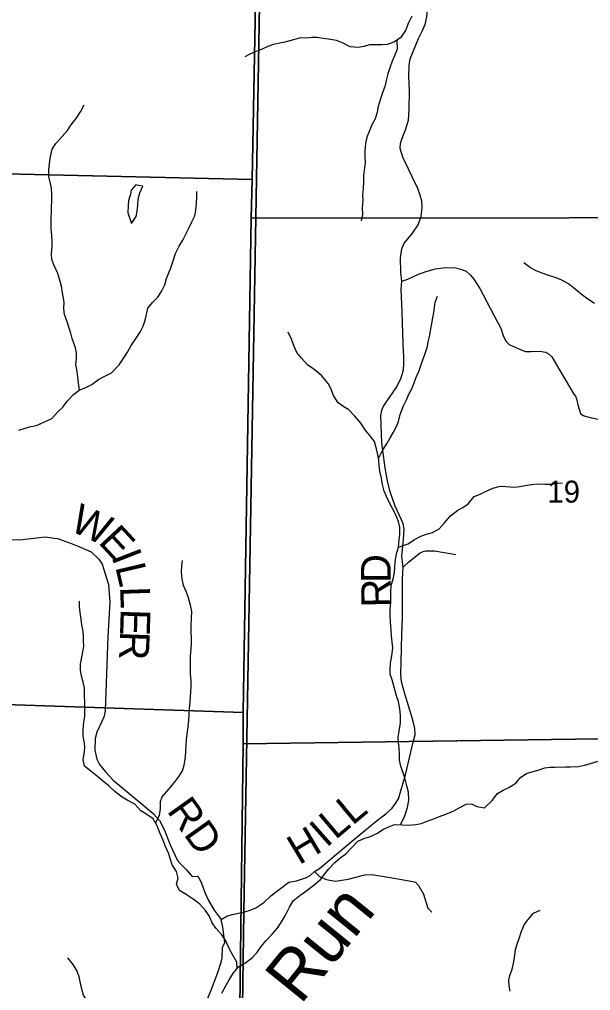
# Model space of a CAD drawing. Extents: x 2043100 to 2470832, y 443715 to 810583.
# Drawn here: x 2255502 to 2261253, y 614395 to 624177 of the extents above; entities that cross this region are included whole.
import ezdxf

# ---------------------------------------------------------------- set-up
doc = ezdxf.new("R2010")
doc.units = 0
for name, color, linetype in [('GM_X_County_Road', 7, 'Continuous'), ('GM_X_County_Road_Text', 7, 'Continuous'), ('GM_X_Minor_Lake', 7, 'Continuous'), ('GM_X_Minor_River', 7, 'Continuous'), ('GM_X_Minor_River_Text', 7, 'Continuous'), ('GM_X_Section', 7, 'Continuous'), ('GM_X_Section_Text', 7, 'Continuous'), ('GM_X_Township', 7, 'Continuous'), ('GM_X_Township_Road', 7, 'Continuous'), ('GM_X_Township_Road_Text', 7, 'Continuous')]:
    doc.layers.add(name, color=color, linetype=linetype)

msp = doc.modelspace()

# ---------------------------------------------------------------- linework, layer by layer
at = {"layer": 'GM_X_County_Road'}
for points in [[(2259559.8, 624066.6), (2259587.2, 624126.2), (2259604.9, 624204.5), (2259610.7, 624278.7), (2259598.3, 624412.9), (2259585.8, 624567.2), (2259561.3, 624689.4), (2259536.9, 624825.6), (2259526.6, 624921.8), (2259501.7, 625202.3), (2259478.6, 625528.9), (2259459.9, 625749.3), (2259449.6, 625829.4), (2259457.4, 625897.6), (2259465.2, 625953.8), (2259497.4, 626019.5)], [(2259146.9, 620217.4), (2259151.4, 620241.5), (2259165.3, 620273.7), (2259191.2, 620313.9), (2259302.8, 620476.7), (2259346.5, 620567.1), (2259368.3, 620647.4), (2259372.1, 620705.5), (2259371.8, 620779.7), (2259365.4, 620906), (2259356.4, 621230.7), (2259345.6, 621459.2), (2259351.4, 621539.4), (2259343.1, 621627.6), (2259338.6, 621775.9), (2259352.3, 621868.2), (2259376.2, 621922.4), (2259451.9, 622012.9), (2259515.6, 622109.4), (2259547.4, 622191.7), (2259557.1, 622284), (2259552.9, 622348.1), (2259538.7, 622406.2), (2259512.5, 622474.2), (2259456, 622592.3), (2259363.4, 622788.4), (2259337.1, 622876.5), (2259338.9, 622928.6), (2259352.8, 622972.7), (2259388.5, 623065.1), (2259420.2, 623163.4), (2259425.9, 623265.7), (2259431.2, 623460.1), (2259424.8, 623604.4), (2259426.4, 623712.7), (2259438.2, 623778.9), (2259521.6, 623983.7), (2259559.8, 624066.6)], [(2257734.9, 615180.6), (2257760.5, 615186.1), (2257825.8, 615203.7), (2257883, 615229), (2257964.5, 615280.8), (2258033.8, 615347.9), (2258215.5, 615485.5), (2258292.3, 615500), (2258394.2, 615532.5), (2258428.2, 615552.6), (2258472.1, 615592.9), (2258524, 615625.2), (2258821.4, 615877), (2259092.8, 616100.7), (2259190.7, 616175.2), (2259254.5, 616231.6), (2259290.4, 616277.9), (2259318.3, 616328.1), (2259389.5, 616567.1), (2259464.5, 616882.2), (2259486.3, 616974.5), (2259484.1, 617034.6), (2259473.9, 617078.7), (2259455.7, 617140.8), (2259382.9, 617383.2), (2259348.4, 617503.4), (2259342.2, 617575.5), (2259345.8, 617705.9), (2259352.9, 617980.6), (2259358.3, 618153.1), (2259357.8, 618327.5), (2259359.1, 618544.1), (2259366.7, 618660.4), (2259352.4, 618766.6), (2259369.8, 618943.1), (2259375.5, 619041.4), (2259365.3, 619095.5), (2259349.2, 619135.6), (2259286.7, 619273.7), (2259234.2, 619417.8), (2259209.8, 619530), (2259183.3, 619662.2), (2259150.5, 619912.7), (2259141.6, 620189.4), (2259146.9, 620217.4)], [(2257391.6, 614303.3), (2257435.3, 614407.8), (2257500.8, 614578.5), (2257532.5, 614682.9), (2257542.3, 614725), (2257546, 614833.3), (2257570.4, 614875.7), (2257550.6, 615033.1), (2257534.1, 615110.1), (2257589.1, 615144.3), (2257645.2, 615163), (2257693.7, 615171.8), (2257734.9, 615180.6)]]:
    msp.add_lwpolyline(points, dxfattribs=at)
at = {"layer": 'GM_X_Minor_Lake'}
for points in [[(2256700, 622505.3), (2256675.4, 622510.2), (2256627.6, 622455.9), (2256617.8, 622403.8), (2256601.9, 622353.7), (2256596.2, 622301.6), (2256592.5, 622229.4), (2256629, 622123.4)], [(2256629, 622123.4), (2256676.8, 622191.8), (2256688.6, 622245.9), (2256694.4, 622302), (2256698.1, 622366.1), (2256713.9, 622432.3), (2256743.7, 622496.5), (2256700, 622505.3)]]:
    msp.add_lwpolyline(points, dxfattribs=at)
at = {"layer": 'GM_X_Minor_River'}
for points in [[(2259453, 624210.8), (2259421.2, 624142.6), (2259389.5, 624064.3), (2259339.7, 623992), (2259273.7, 623949.6), (2259205.6, 623925.3), (2259151.5, 623921.1), (2259079.3, 623922.8), (2259029.2, 623920.5), (2258971.1, 623906.3), (2258913, 623896), (2258832.8, 623901.7), (2258760.4, 623939.4), (2258696.2, 623965.2), (2258615.9, 623978.8), (2258561.7, 623986.6), (2258499.5, 623994.3), (2258445.4, 623994.1), (2258393.3, 623989.9), (2258333.1, 623991.6), (2258263, 623973.3), (2258174.9, 623946.9), (2258122.8, 623936.6), (2258060.7, 623924.3), (2258004.7, 623906.1), (2257946.7, 623877.8), (2257876.6, 623851.4), (2257820.6, 623827.1), (2257770.5, 623800.9)], [(2259301.7, 623967.6), (2259304.1, 623877.7), (2259280.3, 623811.5), (2259256.5, 623755.3), (2259232.7, 623691.1), (2259210.9, 623630.9), (2259195.2, 623562.7), (2259183.4, 623512.6), (2259157.7, 623436.4), (2259133.9, 623368.2), (2259114.1, 623302), (2259104.4, 623243.9), (2259084.6, 623177.7), (2259050.8, 623115.4), (2259029, 623065.3), (2259001.2, 622993), (2258987.5, 622928.9), (2258979.8, 622854.8), (2258980, 622802.7), (2258982.3, 622732.6), (2258976.5, 622682.5), (2258966.8, 622610.3), (2258967.1, 622544.2), (2258963.4, 622474.1), (2258957.7, 622408), (2258959.9, 622355.9), (2258954.2, 622277.8), (2258956.5, 622211.7), (2258942.8, 622147.5)], [(2256105.7, 620442.7), (2256097.5, 620514.1), (2256091.1, 620578.2), (2256080.6, 620652.2), (2256070.2, 620702.2), (2256075.8, 620762.3), (2256075.5, 620816.4), (2256065.1, 620870.4), (2256034.4, 620962.4), (2256018, 621016.4), (2256003.7, 621068.3), (2255983.2, 621132.3), (2255956.7, 621206.3), (2255950.3, 621264.3), (2255951.8, 621330.4), (2255937.2, 621422.5), (2255924.7, 621490.5), (2255906.2, 621560.5), (2255889.8, 621618.5), (2255849.1, 621704.3), (2255826.7, 621758.3), (2255826.3, 621818.3), (2255831.9, 621884.5), (2255831.5, 621948.6), (2255827.1, 622004.6), (2255820.7, 622066.7), (2255820.3, 622130.8), (2255821.9, 622184.9), (2255823.6, 622236.9), (2255825.2, 622293.1), (2255826.9, 622347.1), (2255828.4, 622415.2), (2255824, 622479.3), (2255811.6, 622537.3), (2255797.2, 622593.3), (2255798.7, 622661.4), (2255806.4, 622721.5), (2255812, 622779.7), (2255831.5, 622869.9), (2255867.2, 622928.2), (2255932.9, 622998.8), (2255984.6, 623059.2), (2256020.3, 623111.5), (2256074, 623177.9), (2256117.7, 623246.3), (2256153.3, 623318.7)], [(2255673.3, 620086.6), (2255753.3, 620123.2), (2255829.2, 620157.8), (2255886.9, 620222.2), (2255940.7, 620270.7), (2255982.4, 620331), (2256046.1, 620399.6), (2256104, 620442), (2256176, 620472.5), (2256231.9, 620500.9), (2256299.8, 620549.4), (2256353.7, 620579.8), (2256427.6, 620618.4), (2256505.3, 620699), (2256554.9, 620769.4), (2256588.6, 620825.8), (2256626.3, 620892.1), (2256672, 620956.5), (2256721.6, 621034.9), (2256747.3, 621087.2), (2256767, 621147.4), (2256780.6, 621203.6), (2256794.2, 621269.8), (2256842, 621326.2), (2256895.7, 621380.6), (2256937.4, 621443), (2256965.1, 621505.2), (2256982.7, 621567.5), (2257004.4, 621619.7), (2257026.1, 621673.9), (2257045.8, 621736.1), (2257073.3, 621818.4), (2257110.9, 621892.8), (2257146.6, 621955.1), (2257178.3, 622015.4), (2257215.9, 622087.8), (2257237.6, 622138), (2257267.3, 622200.3), (2257278.9, 622254.4), (2257284.5, 622322.5), (2257288.1, 622390.7), (2257287.7, 622444.8)], [(2261292.4, 621316.4), (2261224, 621360.2), (2261157.6, 621410), (2261097.2, 621461.8), (2261030.8, 621515.6), (2260962.5, 621551.4), (2260906.3, 621575.2), (2260842, 621594.9), (2260755.7, 621624.6), (2260699.4, 621648.4), (2260647.2, 621676.2), (2260582.8, 621726)], [(2259117.5, 619754.7), (2259159.3, 619836.8), (2259204.9, 619909.2), (2259236.6, 619963.5), (2259268.3, 620019.8), (2259298, 620076.1), (2259317.7, 620128.3), (2259337.3, 620196.5), (2259368.8, 620284.9), (2259404.5, 620351.2), (2259424.2, 620401.4), (2259455.9, 620463.7), (2259479.5, 620526), (2259501.2, 620580.2), (2259522.9, 620630.4), (2259546.5, 620702.7), (2259566.2, 620756.9), (2259587.9, 620813.2), (2259607.5, 620873.4), (2259621.1, 620943.6), (2259634.8, 620997.7), (2259644.4, 621061.9), (2259656.1, 621116.1), (2259665.7, 621170.2), (2259673.4, 621224.3), (2259681.1, 621274.5), (2259686.7, 621328.6), (2259712.4, 621388.8)], [(2259340.2, 616065.7), (2259384, 616153.8), (2259409.5, 616238.1), (2259423, 616314.3), (2259418.5, 616392.4), (2259404, 616456.5), (2259383.4, 616536.5), (2259342.6, 616654.4), (2259330.2, 616714.4), (2259329.8, 616774.6), (2259327.3, 616840.7), (2259319, 616892.7), (2259314.6, 616942.8), (2259326.2, 617011), (2259339.7, 617089.2), (2259339.2, 617169.3), (2259332.8, 617233.4), (2259318.2, 617305.4), (2259297.8, 617365.4), (2259275.2, 617451.4), (2259254.7, 617525.4), (2259236.2, 617583.4), (2259233.9, 617633.5), (2259239.5, 617693.6), (2259253.1, 617767.8), (2259260.6, 617846), (2259256.2, 617906.1), (2259247.7, 617970.2), (2259245.4, 618022.2), (2259238.8, 618110.3), (2259234.3, 618180.4), (2259233.9, 618242.6), (2259241.6, 618296.7), (2259243.2, 618352.8), (2259240.8, 618406.9), (2259244.4, 618477), (2259264, 618539.3), (2259277.6, 618607.5), (2259283.2, 618667.6), (2259288.8, 618737.8), (2259298.4, 618795.9), (2259318, 618862.2), (2259325.6, 618934.3), (2259331.2, 618990.5), (2259332.7, 619062.6), (2259318.3, 619120.6), (2259285.7, 619200.5), (2259255.3, 619258.4), (2259224.8, 619314.3), (2259198.4, 619370.3), (2259176, 619424.2), (2259155.4, 619506.2), (2259147.1, 619558.2), (2259132.6, 619626.3), (2259124.2, 619684.3), (2259119.8, 619738.4), (2259111.4, 619796.4), (2259099, 619852.4), (2259076.5, 619924.4), (2259030, 619986.2), (2258983.5, 620044), (2258940.9, 620111.8), (2258880.3, 620179.5), (2258819.8, 620243.3), (2258769.5, 620275), (2258713.1, 620314.7), (2258664.5, 620388.5), (2258637.9, 620458.4), (2258609.5, 620510.3), (2258542.8, 620592), (2258470.3, 620649.7), (2258403.8, 620697.3), (2258345.3, 620761), (2258296.7, 620822.8), (2258268.3, 620882.7), (2258241.7, 620956.7), (2258207.2, 621028.5)], [(2255497.2, 620041.4), (2255551.2, 620055.8), (2255603.2, 620072.2), (2255673.3, 620086.6)], [(2259318, 618862.2), (2259418.1, 618894.9), (2259481.9, 618939.4), (2259543.8, 618973.8), (2259611.9, 618994.3), (2259661.9, 619010.7), (2259729.8, 619047.2), (2259783.5, 619107.6), (2259843.2, 619178.1), (2259915, 619234.7), (2259967, 619261.1), (2260020.9, 619297.5), (2260082.5, 619372), (2260142.5, 619394.4), (2260194.4, 619422.8), (2260268.4, 619455.3), (2260346.5, 619475.9), (2260400.6, 619474.2), (2260482.8, 619466.8), (2260540.9, 619473.1), (2260595, 619481.5), (2260655.1, 619493.9), (2260717.2, 619498.3), (2260797.4, 619496.8), (2260849.5, 619497.2), (2260921.6, 619505.7), (2260971.7, 619510)], [(2256873.5, 616079.9), (2256912, 616159.7), (2256923.6, 616229.9), (2256923.2, 616298), (2256938.9, 616348.2), (2257006.5, 616424.8), (2257060.2, 616489.3), (2257109.9, 616555.7), (2257143.6, 616610), (2257159.3, 616666.2), (2257170.9, 616724.4), (2257178.5, 616796.6), (2257182, 616868.8), (2257185.7, 616920.9), (2257193.2, 617003.1), (2257200.8, 617053.2), (2257208.4, 617119.4), (2257212.1, 617169.5), (2257213.7, 617235.6), (2257221.3, 617301.8), (2257224.9, 617351.9), (2257228.6, 617406), (2257230.3, 617456.2), (2257229.9, 617518.2), (2257225.4, 617582.3), (2257224.7, 617696.5), (2257226.3, 617762.7), (2257231.8, 617836.8), (2257233.4, 617888.9), (2257233.1, 617941), (2257230.6, 618011.2), (2257230.2, 618069.2), (2257233.8, 618143.4), (2257237.3, 618213.5), (2257224.9, 618277.6), (2257202.3, 618359.6), (2257181.9, 618415.6), (2257155.4, 618475.5), (2257140.9, 618541.5), (2257132.5, 618609.6), (2257138, 618677.7), (2257145.7, 618727.9)], [(2257692.9, 614615.8), (2257689.6, 614680), (2257651, 614751.9), (2257612.5, 614819.8), (2257579.9, 614895.7), (2257539.4, 614955.5), (2257478.9, 615023.3), (2257442.4, 615077.1), (2257411.9, 615149.1), (2257375.4, 615202.9), (2257318.9, 615264.7), (2257250.4, 615314.3), (2257179.9, 615363.9), (2257113.5, 615403.6), (2257083, 615467.5), (2257100.6, 615525.7), (2257082.1, 615595.7), (2257039.6, 615661.6), (2257019.1, 615725.6), (2257002.7, 615779.6), (2256970.2, 615853.5), (2256949.8, 615909.5), (2256917.2, 615983.4), (2256890.7, 616049.3), (2256848.1, 616125.2), (2256775.6, 616176.8), (2256725.3, 616204.5), (2256664.7, 616274.3), (2256588.3, 616311.9), (2256535.9, 616343.6), (2256467.4, 616397.2), (2256406.9, 616452.9), (2256336.3, 616512.6), (2256271.8, 616566.3), (2256221.4, 616606), (2256157, 616655.7), (2256144.5, 616723.7), (2256156, 616800), (2256159.7, 616854.1), (2256153.3, 616906.1), (2256145, 616958.2), (2256142.5, 617020.3), (2256150.1, 617096.5), (2256159.7, 617160.7), (2256161.3, 617210.8), (2256160.9, 617276.9), (2256156.2, 617385), (2256157.8, 617443.2), (2256143.4, 617501.2), (2256127, 617561.2), (2256116.5, 617625.2), (2256116.1, 617683.3), (2256129.7, 617753.5), (2256139.4, 617805.7), (2256149, 617859.9), (2256148.6, 617926), (2256146.3, 617978.1), (2256139.9, 618030.1), (2256129.6, 618080.1), (2256123.2, 618136.2), (2256112.7, 618202.2), (2256108.3, 618264.3), (2256108, 618316.4)], [(2257658.2, 614573.6), (2257708, 614634.1), (2257781.8, 614678.6), (2257847.7, 614727.2), (2257899.4, 614785.6), (2257937.2, 614839.9), (2257984.9, 614900.4), (2258050.6, 614966.9), (2258096.4, 615019.3), (2258130.1, 615071.6), (2258177.7, 615148.1), (2258221.2, 615234.5), (2258258.9, 615298.9), (2258324.7, 615353.4), (2258396.5, 615404), (2258468.3, 615460.5), (2258534.1, 615515.1), (2258575.9, 615569.4), (2258617.6, 615619.8), (2258677.4, 615686.3), (2258733.2, 615730.8), (2258789.1, 615771.2), (2258850.8, 615835.7), (2258908.5, 615900.2), (2258978.5, 615928.7), (2259028.5, 615945.1), (2259108.4, 615981.7), (2259162.3, 616016.1), (2259228.3, 616048.6), (2259280.3, 616066.9), (2259354.5, 616065.4), (2259418.7, 616059.8), (2259492.8, 616066.3), (2259546.9, 616078.7), (2259606.8, 616101.1), (2259680.8, 616127.7), (2259732.8, 616148), (2259796.8, 616172.5), (2259876.8, 616205.1), (2259928.7, 616235.5), (2260000.7, 616272), (2260052.8, 616276.4), (2260109.1, 616250.7), (2260185.3, 616237.2), (2260261, 616309.8), (2260314.7, 616380.2), (2260372.6, 616414.7), (2260428.6, 616441.1), (2260500.5, 616483.7), (2260550.2, 616544.1), (2260608.1, 616580.5), (2260660.1, 616598.9), (2260724.1, 616615.3), (2260792.1, 616637.8), (2260846.2, 616644.2), (2260896.4, 616644.5), (2261000.6, 616647.2), (2261052.7, 616647.5), (2261130.9, 616652.1), (2261192.9, 616664.5), (2261253, 616682.9), (2261331, 616707.5)], [(2260444.1, 614389.5), (2260433.7, 614445.6), (2260429.4, 614495.6), (2260439.1, 614545.8), (2260464.7, 614610.1), (2260480.2, 614684.3), (2260491.8, 614752.5), (2260497.5, 614808.6), (2260517.1, 614872.9), (2260538.8, 614931.1), (2260554.4, 614983.3), (2260586, 615055.7), (2260623.8, 615112), (2260677.5, 615174.4), (2260745.4, 615205)], [(2257238.1, 613585.9), (2257159.1, 613658.7), (2257084.6, 613706.3), (2256953.9, 613757.6), (2256879.6, 613787.1), (2256809.1, 613836.8), (2256756.7, 613870.5), (2256704.3, 613916.2), (2256669.9, 613968.1), (2256601.5, 613997.7), (2256535.2, 614013.3), (2256477, 614028.9), (2256412.7, 614054.5), (2256358.3, 614088.2), (2256295.8, 614150), (2256263.3, 614203.8), (2256198.7, 614273.5), (2256148.1, 614349.3), (2256131.7, 614409.3), (2256117.3, 614469.4), (2256104.8, 614533.4), (2256084.4, 614589.4), (2256043.8, 614659.2), (2255989.3, 614725)], [(2257541.3, 614368.5), (2257584.9, 614450.9), (2257614.6, 614503.2), (2257658.2, 614573.6)]]:
    msp.add_lwpolyline(points, dxfattribs=at)
at = {"layer": 'GM_X_Section'}
for points in [[(2257942.2, 628047.3), (2257940.1, 627547), (2257844.7, 622563.8), (2252581.1, 622685.9), (2252657.4, 628097.1)], [(2257940.1, 627547), (2264250.8, 627533.3), (2264235.8, 622182.9), (2257837.2, 622175.6), (2257844.7, 622563.8)], [(2257844.7, 622563.8), (2257837.2, 622175.6), (2257755.9, 617194.6), (2252461.6, 617374.3), (2252581.1, 622685.9)], [(2264235.8, 622182.9), (2264207.2, 616970.4), (2257753.6, 616880.4), (2257755.9, 617194.6), (2257837.2, 622175.6)], [(2257755.9, 617194.6), (2257753.6, 616880.4), (2257692.8, 611847.6), (2252408.2, 612055.5), (2252461.6, 617374.3)], [(2257753.6, 616880.4), (2264207.2, 616970.4), (2264172.3, 611601.8), (2257691.4, 611621.5), (2257692.8, 611847.6)]]:
    msp.add_lwpolyline(points, close=True, dxfattribs=at)
at = {"layer": 'GM_X_Township'}
for points in [[(2258081.3, 633732.5), (2257992.6, 628603.2), (2257760.5, 615186.1), (2257653.2, 607589.5), (2257624.6, 606994.4), (2257596.4, 606358.1), (2253890.2, 606463.4), (2249021.7, 606637.8), (2248304.7, 606663.3), (2243521.3, 606786.8), (2239722.4, 606909.9), (2234400.7, 607082.4), (2233675.1, 607105.9), (2233758.1, 612789.2), (2233874.4, 620743.5), (2233877.9, 620982.4), (2233882.7, 621311.5), (2233884.4, 621427.4), (2233890.3, 621836.9), (2233896.9, 622286.3), (2233904.3, 622790.6), (2233907.5, 623014), (2234072.5, 630720.1), (2234171.5, 633589.1)], [(2272583, 606236.7), (2262194.9, 606279.1), (2259171.6, 606328.3), (2258912.7, 606347.4), (2257596.4, 606358.1), (2257624.6, 606994.4), (2257653.2, 607589.5), (2257760.5, 615186.1), (2257992.6, 628603.2), (2258081.3, 633732.5)]]:
    msp.add_lwpolyline(points, dxfattribs=at)
at = {"layer": 'GM_X_Township_Road'}
for points in [[(2259351.4, 621539.4), (2259413.4, 621559.7), (2259521.3, 621612.2), (2259607.2, 621642.6), (2259693.2, 621665), (2259791.2, 621679.4), (2259893.3, 621673.8), (2259947.4, 621662), (2259999.5, 621642.1), (2260045.6, 621602.2), (2260077.8, 621560.2), (2260138.1, 621468.3), (2260311.3, 621136.1), (2260339.5, 621086.1), (2260357.6, 621046.1), (2260373.8, 620990), (2260402, 620932), (2260434.1, 620904.1), (2260524.3, 620862.3), (2260570.4, 620842.4), (2260596.5, 620832.5), (2260656.5, 620832.7), (2260742.5, 620837.1), (2260800.6, 620825.3), (2260826.7, 620813.3), (2260862.8, 620777.4), (2260911.1, 620697.4), (2261086.2, 620401.3), (2261100.2, 620383.3), (2261112.3, 620355.3), (2261124.5, 620295.2), (2261136.7, 620253.2), (2261150.8, 620207.1), (2261178.9, 620187.2), (2261235, 620171.3), (2261329.1, 620151.6)], [(2255323.9, 618943.4), (2255504.3, 618935.8), (2255762.3, 618965.3), (2255853.3, 618953.4), (2255886.8, 618948.9), (2256017.6, 618902.5), (2256099.5, 618867.2)], [(2256099.5, 618867.2), (2256225.1, 618813), (2256302.1, 618741.8), (2256335.2, 618691.6), (2256353.5, 618638.2), (2256399.6, 618484.4), (2256411.9, 618306), (2256392.3, 617960.7), (2256365.8, 617214.1), (2256356.5, 617157.8), (2256333.2, 617105.3), (2256282.5, 616998.3), (2256263.3, 616933.8), (2256260.8, 616815.4), (2256281.9, 616727.5), (2256308.7, 616671.6), (2256367.7, 616598.2), (2256447, 616513), (2256744.6, 616266.2), (2256850, 616177.3), (2256911, 616107.9), (2256962.3, 616012.3), (2257018.3, 615864.6), (2257092.4, 615705.1), (2257126.9, 615669.5), (2257179.7, 615616), (2257242.8, 615542.6), (2257298.5, 615547.2), (2257331.5, 615485.5), (2257367.8, 615383.1), (2257400.9, 615310.5), (2257461.4, 615205.9), (2257534.1, 615110.1)], [(2259366.7, 618660.4), (2259421.8, 618713.2), (2259538.8, 618803), (2259568.7, 618819.5), (2259594.6, 618825.8), (2259682.8, 618823), (2259895.6, 618787.7)], [(2258472.1, 615592.9), (2258522.9, 615545.7), (2258589.4, 615514.5), (2258683.8, 615495.7), (2258813.8, 615517.5), (2258981.5, 615559.8), (2259049.6, 615562.8), (2259256.3, 615529.4), (2259463.2, 615494.1), (2259489.3, 615486.4), (2259519.8, 615454.7), (2259571, 615365.1), (2259614.9, 615225.3), (2259655.5, 615183.7)]]:
    msp.add_lwpolyline(points, dxfattribs=at)

# ---------------------------------------------------------------- texts
at = {"layer": 'GM_X_County_Road_Text'}
for s, rotation, p in [('D', 90.52821, (2259241.7, 618502.8)), ('R', 90.9914, (2259245.9, 618257.1)), ('L', 39.72875, (2258854.8, 616052.4)), ('I', 41.59975, (2258593.2, 615827.5)), ('L', 40.17923, (2258683.8, 615908)), ('H', 30.88629, (2258318.1, 615656.4))]:
    msp.add_text(s, height=300, rotation=rotation, dxfattribs=at).set_placement(p)
at = {"layer": 'GM_X_Minor_River_Text'}
msp.add_text('Run', height=500.11, rotation=51.01948, dxfattribs=at).set_placement((2258331.7, 614243.7))
at = {"layer": 'GM_X_Section_Text'}
msp.add_text('19', height=220.83, rotation=0.00001, dxfattribs=at).set_placement((2260818.8, 619310.4))
at = {"layer": 'GM_X_Township_Road_Text'}
for s, rotation, p in [('W', 335.46331, (2255996.5, 619034.3)), ('E', 312.83584, (2256287.5, 618908.1)), ('I', 291.35641, (2256424.4, 618768.6)), ('L', 283.18703, (2256465.9, 618664.7)), ('L', 271.95456, (2256515.1, 618461.6)), ('E', 268.17836, (2256522.7, 618242.5)), ('R', 267.82154, (2256515.6, 618018.7)), ('RD', 305.59251, (2256980.5, 616204.6))]:
    msp.add_text(s, height=300, rotation=rotation, dxfattribs=at).set_placement(p)

doc.saveas('drawing.dxf')
